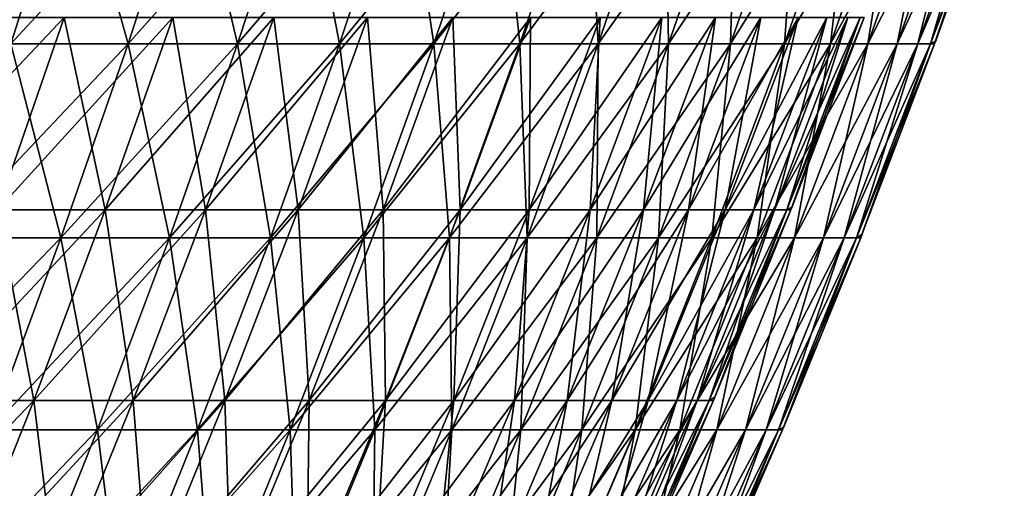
# Model space of a CAD drawing. Header units: millimetres. Extents: x -250 to 250, y -45 to 4150.
# Tile 792 of 805: x 210 to 236, y 4052 to 4064. Entities that reach past the tile are written whole.
import ezdxf

# ---------------------------------------------------------------- set-up
doc = ezdxf.new("R2010")
doc.units = ezdxf.units.MM
doc.header["$LTSCALE"] = 81.481481
for name, color, linetype in [('19', 7, 'CONTINUOUS'), ('20', 7, 'CONTINUOUS'), ('21', 7, 'CONTINUOUS'), ('22', 7, 'CONTINUOUS')]:
    doc.layers.add(name, color=color, linetype=linetype)

msp = doc.modelspace()

# ---------------------------------------------------------------- linework, layer by layer
at = {"layer": '19', "color": 7, "linetype": 'CONTINUOUS'}
for points in [[(209.959, 4063.471, -104.547), (206.64, 4063.471, -110.963), (211.619, 4068.673, -105.373), (209.959, 4063.471, -104.547)], [(211.619, 4068.673, -105.373), (206.64, 4063.471, -110.963), (208.273, 4068.673, -111.84), (211.619, 4068.673, -105.373)], [(213.079, 4063.471, -98.032), (209.959, 4063.471, -104.547), (214.763, 4068.673, -98.807), (213.079, 4063.471, -98.032)], [(214.763, 4068.673, -98.807), (209.959, 4063.471, -104.547), (211.619, 4068.673, -105.373), (214.763, 4068.673, -98.807)], [(215.997, 4063.471, -91.424), (213.079, 4063.471, -98.032), (217.704, 4068.673, -92.146), (215.997, 4063.471, -91.424)], [(217.704, 4068.673, -92.146), (213.079, 4063.471, -98.032), (214.763, 4068.673, -98.807), (217.704, 4068.673, -92.146)], [(218.71, 4063.471, -84.729), (215.997, 4063.471, -91.424), (220.438, 4068.673, -85.398), (218.71, 4063.471, -84.729)], [(220.438, 4068.673, -85.398), (215.997, 4063.471, -91.424), (217.704, 4068.673, -92.146), (220.438, 4068.673, -85.398)], [(221.215, 4063.471, -77.953), (218.71, 4063.471, -84.729), (222.964, 4068.673, -78.569), (221.215, 4063.471, -77.953)], [(222.964, 4068.673, -78.569), (218.71, 4063.471, -84.729), (220.438, 4068.673, -85.398), (222.964, 4068.673, -78.569)], [(223.511, 4063.471, -71.104), (221.215, 4063.471, -77.953), (225.278, 4068.673, -71.666), (223.511, 4063.471, -71.104)], [(225.278, 4068.673, -71.666), (221.215, 4063.471, -77.953), (222.964, 4068.673, -78.569), (225.278, 4068.673, -71.666)], [(225.594, 4063.471, -64.187), (223.511, 4063.471, -71.104), (227.378, 4068.673, -64.695), (225.594, 4063.471, -64.187)], [(227.378, 4068.673, -64.695), (223.511, 4063.471, -71.104), (225.278, 4068.673, -71.666), (227.378, 4068.673, -64.695)], [(227.464, 4063.471, -57.209), (225.594, 4063.471, -64.187), (229.262, 4068.673, -57.662), (227.464, 4063.471, -57.209)], [(229.262, 4068.673, -57.662), (225.594, 4063.471, -64.187), (227.378, 4068.673, -64.695), (229.262, 4068.673, -57.662)], [(229.118, 4063.471, -50.178), (227.464, 4063.471, -57.209), (230.929, 4068.673, -50.574), (229.118, 4063.471, -50.178)], [(230.929, 4068.673, -50.574), (227.464, 4063.471, -57.209), (229.262, 4068.673, -57.662), (230.929, 4068.673, -50.574)], [(230.554, 4063.471, -43.098), (229.118, 4063.471, -50.178), (232.377, 4068.673, -43.439), (230.554, 4063.471, -43.098)], [(232.377, 4068.673, -43.439), (229.118, 4063.471, -50.178), (230.929, 4068.673, -50.574), (232.377, 4068.673, -43.439)], [(231.772, 4063.471, -35.978), (230.554, 4063.471, -43.098), (233.604, 4068.673, -36.262), (231.772, 4063.471, -35.978)], [(233.604, 4068.673, -36.262), (230.554, 4063.471, -43.098), (232.377, 4068.673, -43.439), (233.604, 4068.673, -36.262)], [(232.77, 4063.471, -28.823), (231.772, 4063.471, -35.978), (234.61, 4068.673, -29.051), (232.77, 4063.471, -28.823)], [(234.61, 4068.673, -29.051), (231.772, 4063.471, -35.978), (233.604, 4068.673, -36.262), (234.61, 4068.673, -29.051)], [(233.548, 4063.471, -21.641), (232.77, 4063.471, -28.823), (235.394, 4068.673, -21.812), (233.548, 4063.471, -21.641)], [(235.394, 4068.673, -21.812), (232.77, 4063.471, -28.823), (234.61, 4068.673, -29.051), (235.394, 4068.673, -21.812)], [(234.103, 4063.471, -14.439), (233.548, 4063.471, -21.641), (235.954, 4068.673, -14.553), (234.103, 4063.471, -14.439)], [(235.954, 4068.673, -14.553), (233.548, 4063.471, -21.641), (235.394, 4068.673, -21.812), (235.954, 4068.673, -14.553)], [(234.437, 4063.471, -7.223), (234.103, 4063.471, -14.439), (236.29, 4068.673, -7.28), (234.437, 4063.471, -7.223)], [(236.29, 4068.673, -7.28), (234.103, 4063.471, -14.439), (235.954, 4068.673, -14.553), (236.29, 4068.673, -7.28)], [(234.577, 4063.549), (234.437, 4063.471, -7.223), (236.402, 4068.673), (234.577, 4063.549)], [(236.402, 4068.673), (234.437, 4063.471, -7.223), (236.29, 4068.673, -7.28), (236.402, 4068.673)], [(234.548, 4063.471), (234.437, 4063.471, -7.223), (234.577, 4063.549), (234.548, 4063.471)], [(211.29, 4058.312, -97.209), (208.197, 4058.312, -103.67), (213.079, 4063.471, -98.032), (211.29, 4058.312, -97.209)], [(213.079, 4063.471, -98.032), (208.197, 4058.312, -103.67), (209.959, 4063.471, -104.547), (213.079, 4063.471, -98.032)], [(214.184, 4058.312, -90.656), (211.29, 4058.312, -97.209), (215.997, 4063.471, -91.424), (214.184, 4058.312, -90.656)], [(215.997, 4063.471, -91.424), (211.29, 4058.312, -97.209), (213.079, 4063.471, -98.032), (215.997, 4063.471, -91.424)], [(216.874, 4058.312, -84.017), (214.184, 4058.312, -90.656), (218.71, 4063.471, -84.729), (216.874, 4058.312, -84.017)], [(218.71, 4063.471, -84.729), (214.184, 4058.312, -90.656), (215.997, 4063.471, -91.424), (218.71, 4063.471, -84.729)], [(219.358, 4058.312, -77.299), (216.874, 4058.312, -84.017), (221.215, 4063.471, -77.953), (219.358, 4058.312, -77.299)], [(221.215, 4063.471, -77.953), (216.874, 4058.312, -84.017), (218.71, 4063.471, -84.729), (221.215, 4063.471, -77.953)], [(221.635, 4058.312, -70.507), (219.358, 4058.312, -77.299), (223.511, 4063.471, -71.104), (221.635, 4058.312, -70.507)], [(223.511, 4063.471, -71.104), (219.358, 4058.312, -77.299), (221.215, 4063.471, -77.953), (223.511, 4063.471, -71.104)], [(223.701, 4058.312, -63.648), (221.635, 4058.312, -70.507), (225.594, 4063.471, -64.187), (223.701, 4058.312, -63.648)], [(225.594, 4063.471, -64.187), (221.635, 4058.312, -70.507), (223.511, 4063.471, -71.104), (225.594, 4063.471, -64.187)], [(225.555, 4058.312, -56.729), (223.701, 4058.312, -63.648), (227.464, 4063.471, -57.209), (225.555, 4058.312, -56.729)], [(227.464, 4063.471, -57.209), (223.701, 4058.312, -63.648), (225.594, 4063.471, -64.187), (227.464, 4063.471, -57.209)], [(227.195, 4058.312, -49.756), (225.555, 4058.312, -56.729), (229.118, 4063.471, -50.178), (227.195, 4058.312, -49.756)], [(229.118, 4063.471, -50.178), (225.555, 4058.312, -56.729), (227.464, 4063.471, -57.209), (229.118, 4063.471, -50.178)], [(228.619, 4058.312, -42.736), (227.195, 4058.312, -49.756), (230.554, 4063.471, -43.098), (228.619, 4058.312, -42.736)], [(230.554, 4063.471, -43.098), (227.195, 4058.312, -49.756), (229.118, 4063.471, -50.178), (230.554, 4063.471, -43.098)], [(229.827, 4058.312, -35.676), (228.619, 4058.312, -42.736), (231.772, 4063.471, -35.978), (229.827, 4058.312, -35.676)], [(231.772, 4063.471, -35.978), (228.619, 4058.312, -42.736), (230.554, 4063.471, -43.098), (231.772, 4063.471, -35.978)], [(230.817, 4058.312, -28.581), (229.827, 4058.312, -35.676), (232.77, 4063.471, -28.823), (230.817, 4058.312, -28.581)], [(232.77, 4063.471, -28.823), (229.827, 4058.312, -35.676), (231.772, 4063.471, -35.978), (232.77, 4063.471, -28.823)], [(231.587, 4058.312, -21.46), (230.817, 4058.312, -28.581), (233.548, 4063.471, -21.641), (231.587, 4058.312, -21.46)], [(233.548, 4063.471, -21.641), (230.817, 4058.312, -28.581), (232.77, 4063.471, -28.823), (233.548, 4063.471, -21.641)], [(232.138, 4058.312, -14.318), (231.587, 4058.312, -21.46), (234.103, 4063.471, -14.439), (232.138, 4058.312, -14.318)], [(234.103, 4063.471, -14.439), (231.587, 4058.312, -21.46), (233.548, 4063.471, -21.641), (234.103, 4063.471, -14.439)], [(232.469, 4058.312, -7.162), (232.138, 4058.312, -14.318), (234.437, 4063.471, -7.223), (232.469, 4058.312, -7.162)], [(234.437, 4063.471, -7.223), (232.138, 4058.312, -14.318), (234.103, 4063.471, -14.439), (234.437, 4063.471, -7.223)], [(232.612, 4058.394), (232.469, 4058.312, -7.162), (234.548, 4063.471), (232.612, 4058.394)], [(234.548, 4063.471), (232.469, 4058.312, -7.162), (234.437, 4063.471, -7.223), (234.548, 4063.471)], [(209.399, 4053.197, -96.339), (206.333, 4053.197, -102.742), (211.29, 4058.312, -97.209), (209.399, 4053.197, -96.339)], [(211.29, 4058.312, -97.209), (206.333, 4053.197, -102.742), (208.197, 4058.312, -103.67), (211.29, 4058.312, -97.209)], [(212.266, 4053.197, -89.845), (209.399, 4053.197, -96.339), (214.184, 4058.312, -90.656), (212.266, 4053.197, -89.845)], [(214.184, 4058.312, -90.656), (209.399, 4053.197, -96.339), (211.29, 4058.312, -97.209), (214.184, 4058.312, -90.656)], [(214.933, 4053.197, -83.265), (212.266, 4053.197, -89.845), (216.874, 4058.312, -84.017), (214.933, 4053.197, -83.265)], [(216.874, 4058.312, -84.017), (212.266, 4053.197, -89.845), (214.184, 4058.312, -90.656), (216.874, 4058.312, -84.017)], [(217.395, 4053.197, -76.607), (214.933, 4053.197, -83.265), (219.358, 4058.312, -77.299), (217.395, 4053.197, -76.607)], [(219.358, 4058.312, -77.299), (214.933, 4053.197, -83.265), (216.874, 4058.312, -84.017), (219.358, 4058.312, -77.299)], [(219.651, 4053.197, -69.876), (217.395, 4053.197, -76.607), (221.635, 4058.312, -70.507), (219.651, 4053.197, -69.876)], [(221.635, 4058.312, -70.507), (217.395, 4053.197, -76.607), (219.358, 4058.312, -77.299), (221.635, 4058.312, -70.507)], [(221.698, 4053.197, -63.079), (219.651, 4053.197, -69.876), (223.701, 4058.312, -63.648), (221.698, 4053.197, -63.079)], [(223.701, 4058.312, -63.648), (219.651, 4053.197, -69.876), (221.635, 4058.312, -70.507), (223.701, 4058.312, -63.648)], [(223.536, 4053.197, -56.221), (221.698, 4053.197, -63.079), (225.555, 4058.312, -56.729), (223.536, 4053.197, -56.221)], [(225.555, 4058.312, -56.729), (221.698, 4053.197, -63.079), (223.701, 4058.312, -63.648), (225.555, 4058.312, -56.729)], [(225.161, 4053.197, -49.311), (223.536, 4053.197, -56.221), (227.195, 4058.312, -49.756), (225.161, 4053.197, -49.311)], [(227.195, 4058.312, -49.756), (223.536, 4053.197, -56.221), (225.555, 4058.312, -56.729), (227.195, 4058.312, -49.756)], [(226.573, 4053.197, -42.354), (225.161, 4053.197, -49.311), (228.619, 4058.312, -42.736), (226.573, 4053.197, -42.354)], [(228.619, 4058.312, -42.736), (225.161, 4053.197, -49.311), (227.195, 4058.312, -49.756), (228.619, 4058.312, -42.736)], [(227.77, 4053.197, -35.356), (226.573, 4053.197, -42.354), (229.827, 4058.312, -35.676), (227.77, 4053.197, -35.356)], [(229.827, 4058.312, -35.676), (226.573, 4053.197, -42.354), (228.619, 4058.312, -42.736), (229.827, 4058.312, -35.676)], [(228.75, 4053.197, -28.325), (227.77, 4053.197, -35.356), (230.817, 4058.312, -28.581), (228.75, 4053.197, -28.325)], [(230.817, 4058.312, -28.581), (227.77, 4053.197, -35.356), (229.827, 4058.312, -35.676), (230.817, 4058.312, -28.581)], [(229.514, 4053.197, -21.268), (228.75, 4053.197, -28.325), (231.587, 4058.312, -21.46), (229.514, 4053.197, -21.268)], [(231.587, 4058.312, -21.46), (228.75, 4053.197, -28.325), (230.817, 4058.312, -28.581), (231.587, 4058.312, -21.46)], [(230.06, 4053.197, -14.19), (229.514, 4053.197, -21.268), (232.138, 4058.312, -14.318), (230.06, 4053.197, -14.19)], [(232.138, 4058.312, -14.318), (229.514, 4053.197, -21.268), (231.587, 4058.312, -21.46), (232.138, 4058.312, -14.318)], [(230.388, 4053.197, -7.098), (230.06, 4053.197, -14.19), (232.469, 4058.312, -7.162), (230.388, 4053.197, -7.098)], [(232.469, 4058.312, -7.162), (230.06, 4053.197, -14.19), (232.138, 4058.312, -14.318), (232.469, 4058.312, -7.162)], [(230.534, 4053.283), (230.388, 4053.197, -7.098), (232.58, 4058.312), (230.534, 4053.283)], [(232.58, 4058.312), (230.388, 4053.197, -7.098), (232.469, 4058.312, -7.162), (232.58, 4058.312)], [(232.58, 4058.312), (232.469, 4058.312, -7.162), (232.612, 4058.394), (232.58, 4058.312)], [(230.497, 4053.197), (230.388, 4053.197, -7.098), (230.534, 4053.283), (230.497, 4053.197)], [(210.245, 4048.129, -88.989), (207.405, 4048.129, -95.422), (212.266, 4053.197, -89.845), (210.245, 4048.129, -88.989)], [(212.266, 4053.197, -89.845), (207.405, 4048.129, -95.422), (209.399, 4053.197, -96.339), (212.266, 4053.197, -89.845)], [(212.886, 4048.129, -82.473), (210.245, 4048.129, -88.989), (214.933, 4053.197, -83.265), (212.886, 4048.129, -82.473)], [(214.933, 4053.197, -83.265), (210.245, 4048.129, -88.989), (212.266, 4053.197, -89.845), (214.933, 4053.197, -83.265)], [(215.325, 4048.129, -75.878), (212.886, 4048.129, -82.473), (217.395, 4053.197, -76.607), (215.325, 4048.129, -75.878)], [(217.395, 4053.197, -76.607), (212.886, 4048.129, -82.473), (214.933, 4053.197, -83.265), (217.395, 4053.197, -76.607)], [(217.559, 4048.129, -69.211), (215.325, 4048.129, -75.878), (219.651, 4053.197, -69.876), (217.559, 4048.129, -69.211)], [(219.651, 4053.197, -69.876), (215.325, 4048.129, -75.878), (217.395, 4053.197, -76.607), (219.651, 4053.197, -69.876)], [(219.588, 4048.129, -62.478), (217.559, 4048.129, -69.211), (221.698, 4053.197, -63.079), (219.588, 4048.129, -62.478)], [(221.698, 4053.197, -63.079), (217.559, 4048.129, -69.211), (219.651, 4053.197, -69.876), (221.698, 4053.197, -63.079)], [(221.408, 4048.129, -55.686), (219.588, 4048.129, -62.478), (223.536, 4053.197, -56.221), (221.408, 4048.129, -55.686)], [(223.536, 4053.197, -56.221), (219.588, 4048.129, -62.478), (221.698, 4053.197, -63.079), (223.536, 4053.197, -56.221)], [(223.017, 4048.129, -48.842), (221.408, 4048.129, -55.686), (225.161, 4053.197, -49.311), (223.017, 4048.129, -48.842)], [(225.161, 4053.197, -49.311), (221.408, 4048.129, -55.686), (223.536, 4053.197, -56.221), (225.161, 4053.197, -49.311)], [(224.416, 4048.129, -41.951), (223.017, 4048.129, -48.842), (226.573, 4053.197, -42.354), (224.416, 4048.129, -41.951)], [(226.573, 4053.197, -42.354), (223.017, 4048.129, -48.842), (225.161, 4053.197, -49.311), (226.573, 4053.197, -42.354)], [(225.601, 4048.129, -35.02), (224.416, 4048.129, -41.951), (227.77, 4053.197, -35.356), (225.601, 4048.129, -35.02)], [(227.77, 4053.197, -35.356), (224.416, 4048.129, -41.951), (226.573, 4053.197, -42.354), (227.77, 4053.197, -35.356)], [(226.573, 4048.129, -28.056), (225.601, 4048.129, -35.02), (228.75, 4053.197, -28.325), (226.573, 4048.129, -28.056)], [(228.75, 4053.197, -28.325), (225.601, 4048.129, -35.02), (227.77, 4053.197, -35.356), (228.75, 4053.197, -28.325)], [(227.329, 4048.129, -21.065), (226.573, 4048.129, -28.056), (229.514, 4053.197, -21.268), (227.329, 4048.129, -21.065)], [(229.514, 4053.197, -21.268), (226.573, 4048.129, -28.056), (228.75, 4053.197, -28.325), (229.514, 4053.197, -21.268)], [(227.87, 4048.129, -14.055), (227.329, 4048.129, -21.065), (230.06, 4053.197, -14.19), (227.87, 4048.129, -14.055)], [(230.06, 4053.197, -14.19), (227.329, 4048.129, -21.065), (229.514, 4053.197, -21.268), (230.06, 4053.197, -14.19)], [(228.195, 4048.129, -7.031), (227.87, 4048.129, -14.055), (230.388, 4053.197, -7.098), (228.195, 4048.129, -7.031)], [(230.388, 4053.197, -7.098), (227.87, 4048.129, -14.055), (230.06, 4053.197, -14.19), (230.388, 4053.197, -7.098)], [(228.343, 4048.219), (228.195, 4048.129, -7.031), (230.497, 4053.197), (228.343, 4048.219)], [(230.497, 4053.197), (228.195, 4048.129, -7.031), (230.388, 4053.197, -7.098), (230.497, 4053.197)]]:
    msp.add_3dface(points, dxfattribs=at)
at = {"layer": '20', "color": 7, "linetype": 'CONTINUOUS'}
for points in [[(208.273, 4068.673, 111.84), (209.959, 4063.471, 104.547), (211.619, 4068.673, 105.373), (208.273, 4068.673, 111.84)], [(209.959, 4063.471, 104.547), (213.079, 4063.471, 98.032), (211.619, 4068.673, 105.373), (209.959, 4063.471, 104.547)], [(211.619, 4068.673, 105.373), (213.079, 4063.471, 98.032), (214.763, 4068.673, 98.807), (211.619, 4068.673, 105.373)], [(213.079, 4063.471, 98.032), (215.997, 4063.471, 91.424), (214.763, 4068.673, 98.807), (213.079, 4063.471, 98.032)], [(214.763, 4068.673, 98.807), (215.997, 4063.471, 91.424), (217.704, 4068.673, 92.146), (214.763, 4068.673, 98.807)], [(215.997, 4063.471, 91.424), (218.71, 4063.471, 84.729), (217.704, 4068.673, 92.146), (215.997, 4063.471, 91.424)], [(217.704, 4068.673, 92.146), (218.71, 4063.471, 84.729), (220.438, 4068.673, 85.398), (217.704, 4068.673, 92.146)], [(218.71, 4063.471, 84.729), (221.215, 4063.471, 77.953), (220.438, 4068.673, 85.398), (218.71, 4063.471, 84.729)], [(220.438, 4068.673, 85.398), (221.215, 4063.471, 77.953), (222.964, 4068.673, 78.569), (220.438, 4068.673, 85.398)], [(221.215, 4063.471, 77.953), (223.511, 4063.471, 71.104), (222.964, 4068.673, 78.569), (221.215, 4063.471, 77.953)], [(222.964, 4068.673, 78.569), (223.511, 4063.471, 71.104), (225.278, 4068.673, 71.666), (222.964, 4068.673, 78.569)], [(223.511, 4063.471, 71.104), (225.594, 4063.471, 64.187), (225.278, 4068.673, 71.666), (223.511, 4063.471, 71.104)], [(225.278, 4068.673, 71.666), (225.594, 4063.471, 64.187), (227.378, 4068.673, 64.695), (225.278, 4068.673, 71.666)], [(225.594, 4063.471, 64.187), (227.464, 4063.471, 57.209), (227.378, 4068.673, 64.695), (225.594, 4063.471, 64.187)], [(227.378, 4068.673, 64.695), (227.464, 4063.471, 57.209), (229.262, 4068.673, 57.662), (227.378, 4068.673, 64.695)], [(227.464, 4063.471, 57.209), (229.118, 4063.471, 50.178), (229.262, 4068.673, 57.662), (227.464, 4063.471, 57.209)], [(229.118, 4063.471, 50.178), (230.554, 4063.471, 43.098), (230.929, 4068.673, 50.574), (229.118, 4063.471, 50.178)], [(229.262, 4068.673, 57.662), (229.118, 4063.471, 50.178), (230.929, 4068.673, 50.574), (229.262, 4068.673, 57.662)], [(230.554, 4063.471, 43.098), (231.772, 4063.471, 35.978), (232.377, 4068.673, 43.439), (230.554, 4063.471, 43.098)], [(230.929, 4068.673, 50.574), (230.554, 4063.471, 43.098), (232.377, 4068.673, 43.439), (230.929, 4068.673, 50.574)], [(231.772, 4063.471, 35.978), (232.77, 4063.471, 28.823), (233.604, 4068.673, 36.262), (231.772, 4063.471, 35.978)], [(232.377, 4068.673, 43.439), (231.772, 4063.471, 35.978), (233.604, 4068.673, 36.262), (232.377, 4068.673, 43.439)], [(232.77, 4063.471, 28.823), (233.548, 4063.471, 21.641), (234.61, 4068.673, 29.051), (232.77, 4063.471, 28.823)], [(233.604, 4068.673, 36.262), (232.77, 4063.471, 28.823), (234.61, 4068.673, 29.051), (233.604, 4068.673, 36.262)], [(233.548, 4063.471, 21.641), (234.103, 4063.471, 14.439), (235.394, 4068.673, 21.812), (233.548, 4063.471, 21.641)], [(234.61, 4068.673, 29.051), (233.548, 4063.471, 21.641), (235.394, 4068.673, 21.812), (234.61, 4068.673, 29.051)], [(234.103, 4063.471, 14.439), (234.437, 4063.471, 7.223), (235.954, 4068.673, 14.553), (234.103, 4063.471, 14.439)], [(235.394, 4068.673, 21.812), (234.103, 4063.471, 14.439), (235.954, 4068.673, 14.553), (235.394, 4068.673, 21.812)], [(234.437, 4063.471, 7.223), (234.548, 4063.471), (236.29, 4068.673, 7.28), (234.437, 4063.471, 7.223)], [(235.954, 4068.673, 14.553), (234.437, 4063.471, 7.223), (236.29, 4068.673, 7.28), (235.954, 4068.673, 14.553)], [(234.548, 4063.471), (234.577, 4063.549), (236.29, 4068.673, 7.28), (234.548, 4063.471)], [(234.577, 4063.549), (236.402, 4068.673), (236.29, 4068.673, 7.28), (234.577, 4063.549)], [(208.197, 4058.312, 103.67), (211.29, 4058.312, 97.209), (209.959, 4063.471, 104.547), (208.197, 4058.312, 103.67)], [(209.959, 4063.471, 104.547), (211.29, 4058.312, 97.209), (213.079, 4063.471, 98.032), (209.959, 4063.471, 104.547)], [(211.29, 4058.312, 97.209), (214.184, 4058.312, 90.656), (213.079, 4063.471, 98.032), (211.29, 4058.312, 97.209)], [(213.079, 4063.471, 98.032), (214.184, 4058.312, 90.656), (215.997, 4063.471, 91.424), (213.079, 4063.471, 98.032)], [(214.184, 4058.312, 90.656), (216.874, 4058.312, 84.017), (215.997, 4063.471, 91.424), (214.184, 4058.312, 90.656)], [(215.997, 4063.471, 91.424), (216.874, 4058.312, 84.017), (218.71, 4063.471, 84.729), (215.997, 4063.471, 91.424)], [(216.874, 4058.312, 84.017), (219.358, 4058.312, 77.299), (218.71, 4063.471, 84.729), (216.874, 4058.312, 84.017)], [(218.71, 4063.471, 84.729), (219.358, 4058.312, 77.299), (221.215, 4063.471, 77.953), (218.71, 4063.471, 84.729)], [(219.358, 4058.312, 77.299), (221.635, 4058.312, 70.507), (221.215, 4063.471, 77.953), (219.358, 4058.312, 77.299)], [(221.215, 4063.471, 77.953), (221.635, 4058.312, 70.507), (223.511, 4063.471, 71.104), (221.215, 4063.471, 77.953)], [(221.635, 4058.312, 70.507), (223.701, 4058.312, 63.648), (223.511, 4063.471, 71.104), (221.635, 4058.312, 70.507)], [(223.511, 4063.471, 71.104), (223.701, 4058.312, 63.648), (225.594, 4063.471, 64.187), (223.511, 4063.471, 71.104)], [(223.701, 4058.312, 63.648), (225.555, 4058.312, 56.729), (225.594, 4063.471, 64.187), (223.701, 4058.312, 63.648)], [(225.555, 4058.312, 56.729), (227.195, 4058.312, 49.756), (227.464, 4063.471, 57.209), (225.555, 4058.312, 56.729)], [(225.594, 4063.471, 64.187), (225.555, 4058.312, 56.729), (227.464, 4063.471, 57.209), (225.594, 4063.471, 64.187)], [(227.195, 4058.312, 49.756), (228.619, 4058.312, 42.736), (229.118, 4063.471, 50.178), (227.195, 4058.312, 49.756)], [(227.464, 4063.471, 57.209), (227.195, 4058.312, 49.756), (229.118, 4063.471, 50.178), (227.464, 4063.471, 57.209)], [(228.619, 4058.312, 42.736), (229.827, 4058.312, 35.676), (230.554, 4063.471, 43.098), (228.619, 4058.312, 42.736)], [(229.118, 4063.471, 50.178), (228.619, 4058.312, 42.736), (230.554, 4063.471, 43.098), (229.118, 4063.471, 50.178)], [(229.827, 4058.312, 35.676), (230.817, 4058.312, 28.581), (231.772, 4063.471, 35.978), (229.827, 4058.312, 35.676)], [(230.554, 4063.471, 43.098), (229.827, 4058.312, 35.676), (231.772, 4063.471, 35.978), (230.554, 4063.471, 43.098)], [(230.817, 4058.312, 28.581), (231.587, 4058.312, 21.46), (232.77, 4063.471, 28.823), (230.817, 4058.312, 28.581)], [(231.772, 4063.471, 35.978), (230.817, 4058.312, 28.581), (232.77, 4063.471, 28.823), (231.772, 4063.471, 35.978)], [(231.587, 4058.312, 21.46), (232.138, 4058.312, 14.318), (233.548, 4063.471, 21.641), (231.587, 4058.312, 21.46)], [(232.77, 4063.471, 28.823), (231.587, 4058.312, 21.46), (233.548, 4063.471, 21.641), (232.77, 4063.471, 28.823)], [(232.138, 4058.312, 14.318), (232.469, 4058.312, 7.162), (234.103, 4063.471, 14.439), (232.138, 4058.312, 14.318)], [(233.548, 4063.471, 21.641), (232.138, 4058.312, 14.318), (234.103, 4063.471, 14.439), (233.548, 4063.471, 21.641)], [(232.469, 4058.312, 7.162), (232.58, 4058.312), (234.437, 4063.471, 7.223), (232.469, 4058.312, 7.162)], [(234.103, 4063.471, 14.439), (232.469, 4058.312, 7.162), (234.437, 4063.471, 7.223), (234.103, 4063.471, 14.439)], [(232.58, 4058.312), (232.612, 4058.394), (234.437, 4063.471, 7.223), (232.58, 4058.312)], [(232.612, 4058.394), (234.548, 4063.471), (234.437, 4063.471, 7.223), (232.612, 4058.394)], [(208.197, 4058.312, 103.67), (209.399, 4053.197, 96.339), (211.29, 4058.312, 97.209), (208.197, 4058.312, 103.67)], [(209.399, 4053.197, 96.339), (212.266, 4053.197, 89.845), (211.29, 4058.312, 97.209), (209.399, 4053.197, 96.339)], [(211.29, 4058.312, 97.209), (212.266, 4053.197, 89.845), (214.184, 4058.312, 90.656), (211.29, 4058.312, 97.209)], [(212.266, 4053.197, 89.845), (214.933, 4053.197, 83.265), (214.184, 4058.312, 90.656), (212.266, 4053.197, 89.845)], [(214.184, 4058.312, 90.656), (214.933, 4053.197, 83.265), (216.874, 4058.312, 84.017), (214.184, 4058.312, 90.656)], [(214.933, 4053.197, 83.265), (217.395, 4053.197, 76.607), (216.874, 4058.312, 84.017), (214.933, 4053.197, 83.265)], [(216.874, 4058.312, 84.017), (217.395, 4053.197, 76.607), (219.358, 4058.312, 77.299), (216.874, 4058.312, 84.017)], [(217.395, 4053.197, 76.607), (219.651, 4053.197, 69.876), (219.358, 4058.312, 77.299), (217.395, 4053.197, 76.607)], [(219.358, 4058.312, 77.299), (219.651, 4053.197, 69.876), (221.635, 4058.312, 70.507), (219.358, 4058.312, 77.299)], [(219.651, 4053.197, 69.876), (221.698, 4053.197, 63.079), (221.635, 4058.312, 70.507), (219.651, 4053.197, 69.876)], [(221.635, 4058.312, 70.507), (221.698, 4053.197, 63.079), (223.701, 4058.312, 63.648), (221.635, 4058.312, 70.507)], [(221.698, 4053.197, 63.079), (223.536, 4053.197, 56.221), (223.701, 4058.312, 63.648), (221.698, 4053.197, 63.079)], [(223.536, 4053.197, 56.221), (225.161, 4053.197, 49.311), (225.555, 4058.312, 56.729), (223.536, 4053.197, 56.221)], [(223.701, 4058.312, 63.648), (223.536, 4053.197, 56.221), (225.555, 4058.312, 56.729), (223.701, 4058.312, 63.648)], [(225.161, 4053.197, 49.311), (226.573, 4053.197, 42.354), (227.195, 4058.312, 49.756), (225.161, 4053.197, 49.311)], [(225.555, 4058.312, 56.729), (225.161, 4053.197, 49.311), (227.195, 4058.312, 49.756), (225.555, 4058.312, 56.729)], [(226.573, 4053.197, 42.354), (227.77, 4053.197, 35.356), (228.619, 4058.312, 42.736), (226.573, 4053.197, 42.354)], [(227.195, 4058.312, 49.756), (226.573, 4053.197, 42.354), (228.619, 4058.312, 42.736), (227.195, 4058.312, 49.756)], [(227.77, 4053.197, 35.356), (228.75, 4053.197, 28.325), (229.827, 4058.312, 35.676), (227.77, 4053.197, 35.356)], [(228.619, 4058.312, 42.736), (227.77, 4053.197, 35.356), (229.827, 4058.312, 35.676), (228.619, 4058.312, 42.736)], [(228.75, 4053.197, 28.325), (229.514, 4053.197, 21.268), (230.817, 4058.312, 28.581), (228.75, 4053.197, 28.325)], [(229.827, 4058.312, 35.676), (228.75, 4053.197, 28.325), (230.817, 4058.312, 28.581), (229.827, 4058.312, 35.676)], [(229.514, 4053.197, 21.268), (230.06, 4053.197, 14.19), (231.587, 4058.312, 21.46), (229.514, 4053.197, 21.268)], [(230.817, 4058.312, 28.581), (229.514, 4053.197, 21.268), (231.587, 4058.312, 21.46), (230.817, 4058.312, 28.581)], [(230.06, 4053.197, 14.19), (230.388, 4053.197, 7.098), (232.138, 4058.312, 14.318), (230.06, 4053.197, 14.19)], [(231.587, 4058.312, 21.46), (230.06, 4053.197, 14.19), (232.138, 4058.312, 14.318), (231.587, 4058.312, 21.46)], [(230.388, 4053.197, 7.098), (230.497, 4053.197), (232.469, 4058.312, 7.162), (230.388, 4053.197, 7.098)], [(232.138, 4058.312, 14.318), (230.388, 4053.197, 7.098), (232.469, 4058.312, 7.162), (232.138, 4058.312, 14.318)], [(230.497, 4053.197), (230.534, 4053.283), (232.469, 4058.312, 7.162), (230.497, 4053.197)], [(230.534, 4053.283), (232.58, 4058.312), (232.469, 4058.312, 7.162), (230.534, 4053.283)], [(207.405, 4048.129, 95.422), (210.245, 4048.129, 88.989), (209.399, 4053.197, 96.339), (207.405, 4048.129, 95.422)], [(209.399, 4053.197, 96.339), (210.245, 4048.129, 88.989), (212.266, 4053.197, 89.845), (209.399, 4053.197, 96.339)], [(210.245, 4048.129, 88.989), (212.886, 4048.129, 82.473), (212.266, 4053.197, 89.845), (210.245, 4048.129, 88.989)], [(212.266, 4053.197, 89.845), (212.886, 4048.129, 82.473), (214.933, 4053.197, 83.265), (212.266, 4053.197, 89.845)], [(212.886, 4048.129, 82.473), (215.325, 4048.129, 75.878), (214.933, 4053.197, 83.265), (212.886, 4048.129, 82.473)], [(214.933, 4053.197, 83.265), (215.325, 4048.129, 75.878), (217.395, 4053.197, 76.607), (214.933, 4053.197, 83.265)], [(215.325, 4048.129, 75.878), (217.559, 4048.129, 69.211), (217.395, 4053.197, 76.607), (215.325, 4048.129, 75.878)], [(217.395, 4053.197, 76.607), (217.559, 4048.129, 69.211), (219.651, 4053.197, 69.876), (217.395, 4053.197, 76.607)], [(217.559, 4048.129, 69.211), (219.588, 4048.129, 62.478), (219.651, 4053.197, 69.876), (217.559, 4048.129, 69.211)], [(219.588, 4048.129, 62.478), (221.408, 4048.129, 55.686), (221.698, 4053.197, 63.079), (219.588, 4048.129, 62.478)], [(219.651, 4053.197, 69.876), (219.588, 4048.129, 62.478), (221.698, 4053.197, 63.079), (219.651, 4053.197, 69.876)], [(221.408, 4048.129, 55.686), (223.017, 4048.129, 48.842), (223.536, 4053.197, 56.221), (221.408, 4048.129, 55.686)], [(221.698, 4053.197, 63.079), (221.408, 4048.129, 55.686), (223.536, 4053.197, 56.221), (221.698, 4053.197, 63.079)], [(223.017, 4048.129, 48.842), (224.416, 4048.129, 41.951), (225.161, 4053.197, 49.311), (223.017, 4048.129, 48.842)], [(223.536, 4053.197, 56.221), (223.017, 4048.129, 48.842), (225.161, 4053.197, 49.311), (223.536, 4053.197, 56.221)], [(224.416, 4048.129, 41.951), (225.601, 4048.129, 35.02), (226.573, 4053.197, 42.354), (224.416, 4048.129, 41.951)], [(225.161, 4053.197, 49.311), (224.416, 4048.129, 41.951), (226.573, 4053.197, 42.354), (225.161, 4053.197, 49.311)], [(225.601, 4048.129, 35.02), (226.573, 4048.129, 28.056), (227.77, 4053.197, 35.356), (225.601, 4048.129, 35.02)], [(226.573, 4053.197, 42.354), (225.601, 4048.129, 35.02), (227.77, 4053.197, 35.356), (226.573, 4053.197, 42.354)], [(226.573, 4048.129, 28.056), (227.329, 4048.129, 21.065), (228.75, 4053.197, 28.325), (226.573, 4048.129, 28.056)], [(227.77, 4053.197, 35.356), (226.573, 4048.129, 28.056), (228.75, 4053.197, 28.325), (227.77, 4053.197, 35.356)], [(227.329, 4048.129, 21.065), (227.87, 4048.129, 14.055), (229.514, 4053.197, 21.268), (227.329, 4048.129, 21.065)], [(228.75, 4053.197, 28.325), (227.329, 4048.129, 21.065), (229.514, 4053.197, 21.268), (228.75, 4053.197, 28.325)], [(227.87, 4048.129, 14.055), (228.195, 4048.129, 7.031), (230.06, 4053.197, 14.19), (227.87, 4048.129, 14.055)], [(229.514, 4053.197, 21.268), (227.87, 4048.129, 14.055), (230.06, 4053.197, 14.19), (229.514, 4053.197, 21.268)], [(228.195, 4048.129, 7.031), (228.303, 4048.129), (230.388, 4053.197, 7.098), (228.195, 4048.129, 7.031)], [(230.06, 4053.197, 14.19), (228.195, 4048.129, 7.031), (230.388, 4053.197, 7.098), (230.06, 4053.197, 14.19)], [(228.303, 4048.129), (228.343, 4048.219), (230.388, 4053.197, 7.098), (228.303, 4048.129)], [(228.343, 4048.219), (230.497, 4053.197), (230.388, 4053.197, 7.098), (228.343, 4048.219)]]:
    msp.add_3dface(points, dxfattribs=at)
at = {"layer": '21', "color": 7, "linetype": 'CONTINUOUS'}
for points in [[(209.604, 4059.057, 96.433), (206.535, 4059.057, 102.842), (211.378, 4064.175, 97.249), (209.604, 4059.057, 96.433)], [(211.378, 4064.175, 97.249), (206.535, 4059.057, 102.842), (208.283, 4064.175, 103.713), (211.378, 4064.175, 97.249)], [(212.475, 4059.057, 89.933), (209.604, 4059.057, 96.433), (214.272, 4064.175, 90.694), (212.475, 4059.057, 89.933)], [(214.272, 4064.175, 90.694), (209.604, 4059.057, 96.433), (211.378, 4064.175, 97.249), (214.272, 4064.175, 90.694)], [(215.143, 4059.057, 83.347), (212.475, 4059.057, 89.933), (216.964, 4064.175, 84.052), (215.143, 4059.057, 83.347)], [(216.964, 4064.175, 84.052), (212.475, 4059.057, 89.933), (214.272, 4064.175, 90.694), (216.964, 4064.175, 84.052)], [(217.608, 4059.057, 76.682), (215.143, 4059.057, 83.347), (219.449, 4064.175, 77.331), (217.608, 4059.057, 76.682)], [(219.449, 4064.175, 77.331), (215.143, 4059.057, 83.347), (216.964, 4064.175, 84.052), (219.449, 4064.175, 77.331)], [(219.866, 4059.057, 69.944), (217.608, 4059.057, 76.682), (221.727, 4064.175, 70.536), (219.866, 4059.057, 69.944)], [(221.727, 4064.175, 70.536), (217.608, 4059.057, 76.682), (219.449, 4064.175, 77.331), (221.727, 4064.175, 70.536)], [(221.916, 4059.057, 63.14), (219.866, 4059.057, 69.944), (223.794, 4064.175, 63.675), (221.916, 4059.057, 63.14)], [(223.794, 4064.175, 63.675), (219.866, 4059.057, 69.944), (221.727, 4064.175, 70.536), (223.794, 4064.175, 63.675)], [(223.755, 4059.057, 56.277), (221.916, 4059.057, 63.14), (225.648, 4064.175, 56.753), (223.755, 4059.057, 56.277)], [(225.648, 4064.175, 56.753), (221.916, 4059.057, 63.14), (223.794, 4064.175, 63.675), (225.648, 4064.175, 56.753)], [(225.382, 4059.057, 49.359), (223.755, 4059.057, 56.277), (227.289, 4064.175, 49.777), (225.382, 4059.057, 49.359)], [(227.289, 4064.175, 49.777), (223.755, 4059.057, 56.277), (225.648, 4064.175, 56.753), (227.289, 4064.175, 49.777)], [(226.795, 4059.057, 42.395), (225.382, 4059.057, 49.359), (228.714, 4064.175, 42.754), (226.795, 4059.057, 42.395)], [(228.714, 4064.175, 42.754), (225.382, 4059.057, 49.359), (227.289, 4064.175, 49.777), (228.714, 4064.175, 42.754)], [(227.993, 4059.057, 35.391), (226.795, 4059.057, 42.395), (229.922, 4064.175, 35.691), (227.993, 4059.057, 35.391)], [(229.922, 4064.175, 35.691), (226.795, 4059.057, 42.395), (228.714, 4064.175, 42.754), (229.922, 4064.175, 35.691)], [(228.975, 4059.057, 28.353), (227.993, 4059.057, 35.391), (230.912, 4064.175, 28.593), (228.975, 4059.057, 28.353)], [(230.912, 4064.175, 28.593), (227.993, 4059.057, 35.391), (229.922, 4064.175, 35.691), (230.912, 4064.175, 28.593)], [(229.739, 4059.057, 21.288), (228.975, 4059.057, 28.353), (231.683, 4064.175, 21.469), (229.739, 4059.057, 21.288)], [(231.683, 4064.175, 21.469), (228.975, 4059.057, 28.353), (230.912, 4064.175, 28.593), (231.683, 4064.175, 21.469)], [(230.286, 4059.057, 14.204), (229.739, 4059.057, 21.288), (232.234, 4064.175, 14.324), (230.286, 4059.057, 14.204)], [(232.234, 4064.175, 14.324), (229.739, 4059.057, 21.288), (231.683, 4064.175, 21.469), (232.234, 4064.175, 14.324)], [(230.614, 4059.057, 7.105), (230.286, 4059.057, 14.204), (232.565, 4064.175, 7.165), (230.614, 4059.057, 7.105)], [(232.565, 4064.175, 7.165), (230.286, 4059.057, 14.204), (232.234, 4064.175, 14.324), (232.565, 4064.175, 7.165)], [(230.756, 4059.138), (230.614, 4059.057, 7.105), (232.676, 4064.175), (230.756, 4059.138)], [(232.676, 4064.175), (230.614, 4059.057, 7.105), (232.565, 4064.175, 7.165), (232.676, 4064.175)], [(210.573, 4053.983, 89.128), (207.728, 4053.983, 95.57), (212.475, 4059.057, 89.933), (210.573, 4053.983, 89.128)], [(212.475, 4059.057, 89.933), (207.728, 4053.983, 95.57), (209.604, 4059.057, 96.433), (212.475, 4059.057, 89.933)], [(213.218, 4053.983, 82.601), (210.573, 4053.983, 89.128), (215.143, 4059.057, 83.347), (213.218, 4053.983, 82.601)], [(215.143, 4059.057, 83.347), (210.573, 4053.983, 89.128), (212.475, 4059.057, 89.933), (215.143, 4059.057, 83.347)], [(215.66, 4053.983, 75.996), (213.218, 4053.983, 82.601), (217.608, 4059.057, 76.682), (215.66, 4053.983, 75.996)], [(217.608, 4059.057, 76.682), (213.218, 4053.983, 82.601), (215.143, 4059.057, 83.347), (217.608, 4059.057, 76.682)], [(217.898, 4053.983, 69.318), (215.66, 4053.983, 75.996), (219.866, 4059.057, 69.944), (217.898, 4053.983, 69.318)], [(219.866, 4059.057, 69.944), (215.66, 4053.983, 75.996), (217.608, 4059.057, 76.682), (219.866, 4059.057, 69.944)], [(219.93, 4053.983, 62.575), (217.898, 4053.983, 69.318), (221.916, 4059.057, 63.14), (219.93, 4053.983, 62.575)], [(221.916, 4059.057, 63.14), (217.898, 4053.983, 69.318), (219.866, 4059.057, 69.944), (221.916, 4059.057, 63.14)], [(221.752, 4053.983, 55.773), (219.93, 4053.983, 62.575), (223.755, 4059.057, 56.277), (221.752, 4053.983, 55.773)], [(223.755, 4059.057, 56.277), (219.93, 4053.983, 62.575), (221.916, 4059.057, 63.14), (223.755, 4059.057, 56.277)], [(223.365, 4053.983, 48.918), (221.752, 4053.983, 55.773), (225.382, 4059.057, 49.359), (223.365, 4053.983, 48.918)], [(225.382, 4059.057, 49.359), (221.752, 4053.983, 55.773), (223.755, 4059.057, 56.277), (225.382, 4059.057, 49.359)], [(224.765, 4053.983, 42.016), (223.365, 4053.983, 48.918), (226.795, 4059.057, 42.395), (224.765, 4053.983, 42.016)], [(226.795, 4059.057, 42.395), (223.365, 4053.983, 48.918), (225.382, 4059.057, 49.359), (226.795, 4059.057, 42.395)], [(225.953, 4053.983, 35.074), (224.765, 4053.983, 42.016), (227.993, 4059.057, 35.391), (225.953, 4053.983, 35.074)], [(227.993, 4059.057, 35.391), (224.765, 4053.983, 42.016), (226.795, 4059.057, 42.395), (227.993, 4059.057, 35.391)], [(226.926, 4053.983, 28.099), (225.953, 4053.983, 35.074), (228.975, 4059.057, 28.353), (226.926, 4053.983, 28.099)], [(228.975, 4059.057, 28.353), (225.953, 4053.983, 35.074), (227.993, 4059.057, 35.391), (228.975, 4059.057, 28.353)], [(227.683, 4053.983, 21.098), (226.926, 4053.983, 28.099), (229.739, 4059.057, 21.288), (227.683, 4053.983, 21.098)], [(229.739, 4059.057, 21.288), (226.926, 4053.983, 28.099), (228.975, 4059.057, 28.353), (229.739, 4059.057, 21.288)], [(228.225, 4053.983, 14.076), (227.683, 4053.983, 21.098), (230.286, 4059.057, 14.204), (228.225, 4053.983, 14.076)], [(230.286, 4059.057, 14.204), (227.683, 4053.983, 21.098), (229.739, 4059.057, 21.288), (230.286, 4059.057, 14.204)], [(228.55, 4053.983, 7.042), (228.225, 4053.983, 14.076), (230.614, 4059.057, 7.105), (228.55, 4053.983, 7.042)], [(230.614, 4059.057, 7.105), (228.225, 4053.983, 14.076), (230.286, 4059.057, 14.204), (230.614, 4059.057, 7.105)], [(228.695, 4054.069), (228.55, 4053.983, 7.042), (230.724, 4059.057), (228.695, 4054.069)], [(230.724, 4059.057), (228.55, 4053.983, 7.042), (230.614, 4059.057, 7.105), (230.724, 4059.057)], [(230.724, 4059.057), (230.614, 4059.057, 7.105), (230.756, 4059.138), (230.724, 4059.057)], [(228.659, 4053.983), (228.55, 4053.983, 7.042), (228.695, 4054.069), (228.659, 4053.983)], [(208.569, 4048.957, 88.28), (205.751, 4048.957, 94.661), (210.573, 4053.983, 89.128), (208.569, 4048.957, 88.28)], [(210.573, 4053.983, 89.128), (205.751, 4048.957, 94.661), (207.728, 4053.983, 95.57), (210.573, 4053.983, 89.128)], [(211.188, 4048.957, 81.815), (208.569, 4048.957, 88.28), (213.218, 4053.983, 82.601), (211.188, 4048.957, 81.815)], [(213.218, 4053.983, 82.601), (208.569, 4048.957, 88.28), (210.573, 4053.983, 89.128), (213.218, 4053.983, 82.601)], [(213.608, 4048.957, 75.272), (211.188, 4048.957, 81.815), (215.66, 4053.983, 75.996), (213.608, 4048.957, 75.272)], [(215.66, 4053.983, 75.996), (211.188, 4048.957, 81.815), (213.218, 4053.983, 82.601), (215.66, 4053.983, 75.996)], [(215.825, 4048.957, 68.659), (213.608, 4048.957, 75.272), (217.898, 4053.983, 69.318), (215.825, 4048.957, 68.659)], [(217.898, 4053.983, 69.318), (213.608, 4048.957, 75.272), (215.66, 4053.983, 75.996), (217.898, 4053.983, 69.318)], [(217.836, 4048.957, 61.98), (215.825, 4048.957, 68.659), (219.93, 4053.983, 62.575), (217.836, 4048.957, 61.98)], [(219.93, 4053.983, 62.575), (215.825, 4048.957, 68.659), (217.898, 4053.983, 69.318), (219.93, 4053.983, 62.575)], [(219.642, 4048.957, 55.242), (217.836, 4048.957, 61.98), (221.752, 4053.983, 55.773), (219.642, 4048.957, 55.242)], [(221.752, 4053.983, 55.773), (217.836, 4048.957, 61.98), (219.93, 4053.983, 62.575), (221.752, 4053.983, 55.773)], [(221.239, 4048.957, 48.452), (219.642, 4048.957, 55.242), (223.365, 4053.983, 48.918), (221.239, 4048.957, 48.452)], [(223.365, 4053.983, 48.918), (219.642, 4048.957, 55.242), (221.752, 4053.983, 55.773), (223.365, 4053.983, 48.918)], [(222.626, 4048.957, 41.616), (221.239, 4048.957, 48.452), (224.765, 4053.983, 42.016), (222.626, 4048.957, 41.616)], [(224.765, 4053.983, 42.016), (221.239, 4048.957, 48.452), (223.365, 4053.983, 48.918), (224.765, 4053.983, 42.016)], [(223.802, 4048.957, 34.74), (222.626, 4048.957, 41.616), (225.953, 4053.983, 35.074), (223.802, 4048.957, 34.74)], [(225.953, 4053.983, 35.074), (222.626, 4048.957, 41.616), (224.765, 4053.983, 42.016), (225.953, 4053.983, 35.074)], [(224.766, 4048.957, 27.832), (223.802, 4048.957, 34.74), (226.926, 4053.983, 28.099), (224.766, 4048.957, 27.832)], [(226.926, 4053.983, 28.099), (223.802, 4048.957, 34.74), (225.953, 4053.983, 35.074), (226.926, 4053.983, 28.099)], [(225.516, 4048.957, 20.897), (224.766, 4048.957, 27.832), (227.683, 4053.983, 21.098), (225.516, 4048.957, 20.897)], [(227.683, 4053.983, 21.098), (224.766, 4048.957, 27.832), (226.926, 4053.983, 28.099), (227.683, 4053.983, 21.098)], [(226.053, 4048.957, 13.942), (225.516, 4048.957, 20.897), (228.225, 4053.983, 14.076), (226.053, 4048.957, 13.942)], [(228.225, 4053.983, 14.076), (225.516, 4048.957, 20.897), (227.683, 4053.983, 21.098), (228.225, 4053.983, 14.076)], [(226.375, 4048.957, 6.975), (226.053, 4048.957, 13.942), (228.55, 4053.983, 7.042), (226.375, 4048.957, 6.975)], [(228.55, 4053.983, 7.042), (226.053, 4048.957, 13.942), (228.225, 4053.983, 14.076), (228.55, 4053.983, 7.042)], [(226.522, 4049.047), (226.375, 4048.957, 6.975), (228.659, 4053.983), (226.522, 4049.047)], [(228.659, 4053.983), (226.375, 4048.957, 6.975), (228.55, 4053.983, 7.042), (228.659, 4053.983)]]:
    msp.add_3dface(points, dxfattribs=at)
at = {"layer": '22', "color": 7, "linetype": 'CONTINUOUS'}
for points in [[(208.283, 4064.175, -103.713), (209.604, 4059.057, -96.433), (211.378, 4064.175, -97.249), (208.283, 4064.175, -103.713)], [(209.604, 4059.057, -96.433), (212.475, 4059.057, -89.933), (211.378, 4064.175, -97.249), (209.604, 4059.057, -96.433)], [(211.378, 4064.175, -97.249), (212.475, 4059.057, -89.933), (214.272, 4064.175, -90.694), (211.378, 4064.175, -97.249)], [(212.475, 4059.057, -89.933), (215.143, 4059.057, -83.347), (214.272, 4064.175, -90.694), (212.475, 4059.057, -89.933)], [(214.272, 4064.175, -90.694), (215.143, 4059.057, -83.347), (216.964, 4064.175, -84.052), (214.272, 4064.175, -90.694)], [(215.143, 4059.057, -83.347), (217.608, 4059.057, -76.682), (216.964, 4064.175, -84.052), (215.143, 4059.057, -83.347)], [(216.964, 4064.175, -84.052), (217.608, 4059.057, -76.682), (219.449, 4064.175, -77.331), (216.964, 4064.175, -84.052)], [(217.608, 4059.057, -76.682), (219.866, 4059.057, -69.944), (219.449, 4064.175, -77.331), (217.608, 4059.057, -76.682)], [(219.449, 4064.175, -77.331), (219.866, 4059.057, -69.944), (221.727, 4064.175, -70.536), (219.449, 4064.175, -77.331)], [(219.866, 4059.057, -69.944), (221.916, 4059.057, -63.14), (221.727, 4064.175, -70.536), (219.866, 4059.057, -69.944)], [(221.727, 4064.175, -70.536), (221.916, 4059.057, -63.14), (223.794, 4064.175, -63.675), (221.727, 4064.175, -70.536)], [(221.916, 4059.057, -63.14), (223.755, 4059.057, -56.277), (223.794, 4064.175, -63.675), (221.916, 4059.057, -63.14)], [(223.755, 4059.057, -56.277), (225.382, 4059.057, -49.359), (225.648, 4064.175, -56.753), (223.755, 4059.057, -56.277)], [(223.794, 4064.175, -63.675), (223.755, 4059.057, -56.277), (225.648, 4064.175, -56.753), (223.794, 4064.175, -63.675)], [(225.382, 4059.057, -49.359), (226.795, 4059.057, -42.395), (227.289, 4064.175, -49.777), (225.382, 4059.057, -49.359)], [(225.648, 4064.175, -56.753), (225.382, 4059.057, -49.359), (227.289, 4064.175, -49.777), (225.648, 4064.175, -56.753)], [(226.795, 4059.057, -42.395), (227.993, 4059.057, -35.391), (228.714, 4064.175, -42.754), (226.795, 4059.057, -42.395)], [(227.289, 4064.175, -49.777), (226.795, 4059.057, -42.395), (228.714, 4064.175, -42.754), (227.289, 4064.175, -49.777)], [(227.993, 4059.057, -35.391), (228.975, 4059.057, -28.353), (229.922, 4064.175, -35.691), (227.993, 4059.057, -35.391)], [(228.714, 4064.175, -42.754), (227.993, 4059.057, -35.391), (229.922, 4064.175, -35.691), (228.714, 4064.175, -42.754)], [(228.975, 4059.057, -28.353), (229.739, 4059.057, -21.288), (230.912, 4064.175, -28.593), (228.975, 4059.057, -28.353)], [(229.922, 4064.175, -35.691), (228.975, 4059.057, -28.353), (230.912, 4064.175, -28.593), (229.922, 4064.175, -35.691)], [(229.739, 4059.057, -21.288), (230.286, 4059.057, -14.204), (231.683, 4064.175, -21.469), (229.739, 4059.057, -21.288)], [(230.912, 4064.175, -28.593), (229.739, 4059.057, -21.288), (231.683, 4064.175, -21.469), (230.912, 4064.175, -28.593)], [(230.286, 4059.057, -14.204), (230.614, 4059.057, -7.105), (232.234, 4064.175, -14.324), (230.286, 4059.057, -14.204)], [(231.683, 4064.175, -21.469), (230.286, 4059.057, -14.204), (232.234, 4064.175, -14.324), (231.683, 4064.175, -21.469)], [(230.614, 4059.057, -7.105), (230.724, 4059.057), (232.565, 4064.175, -7.165), (230.614, 4059.057, -7.105)], [(232.234, 4064.175, -14.324), (230.614, 4059.057, -7.105), (232.565, 4064.175, -7.165), (232.234, 4064.175, -14.324)], [(230.724, 4059.057), (230.756, 4059.138), (232.565, 4064.175, -7.165), (230.724, 4059.057)], [(230.756, 4059.138), (232.676, 4064.175), (232.565, 4064.175, -7.165), (230.756, 4059.138)], [(207.728, 4053.983, -95.57), (210.573, 4053.983, -89.128), (209.604, 4059.057, -96.433), (207.728, 4053.983, -95.57)], [(209.604, 4059.057, -96.433), (210.573, 4053.983, -89.128), (212.475, 4059.057, -89.933), (209.604, 4059.057, -96.433)], [(210.573, 4053.983, -89.128), (213.218, 4053.983, -82.601), (212.475, 4059.057, -89.933), (210.573, 4053.983, -89.128)], [(212.475, 4059.057, -89.933), (213.218, 4053.983, -82.601), (215.143, 4059.057, -83.347), (212.475, 4059.057, -89.933)], [(213.218, 4053.983, -82.601), (215.66, 4053.983, -75.996), (215.143, 4059.057, -83.347), (213.218, 4053.983, -82.601)], [(215.143, 4059.057, -83.347), (215.66, 4053.983, -75.996), (217.608, 4059.057, -76.682), (215.143, 4059.057, -83.347)], [(215.66, 4053.983, -75.996), (217.898, 4053.983, -69.318), (217.608, 4059.057, -76.682), (215.66, 4053.983, -75.996)], [(217.608, 4059.057, -76.682), (217.898, 4053.983, -69.318), (219.866, 4059.057, -69.944), (217.608, 4059.057, -76.682)], [(217.898, 4053.983, -69.318), (219.93, 4053.983, -62.575), (219.866, 4059.057, -69.944), (217.898, 4053.983, -69.318)], [(219.866, 4059.057, -69.944), (219.93, 4053.983, -62.575), (221.916, 4059.057, -63.14), (219.866, 4059.057, -69.944)], [(219.93, 4053.983, -62.575), (221.752, 4053.983, -55.773), (221.916, 4059.057, -63.14), (219.93, 4053.983, -62.575)], [(221.752, 4053.983, -55.773), (223.365, 4053.983, -48.918), (223.755, 4059.057, -56.277), (221.752, 4053.983, -55.773)], [(221.916, 4059.057, -63.14), (221.752, 4053.983, -55.773), (223.755, 4059.057, -56.277), (221.916, 4059.057, -63.14)], [(223.365, 4053.983, -48.918), (224.765, 4053.983, -42.016), (225.382, 4059.057, -49.359), (223.365, 4053.983, -48.918)], [(223.755, 4059.057, -56.277), (223.365, 4053.983, -48.918), (225.382, 4059.057, -49.359), (223.755, 4059.057, -56.277)], [(224.765, 4053.983, -42.016), (225.953, 4053.983, -35.074), (226.795, 4059.057, -42.395), (224.765, 4053.983, -42.016)], [(225.382, 4059.057, -49.359), (224.765, 4053.983, -42.016), (226.795, 4059.057, -42.395), (225.382, 4059.057, -49.359)], [(225.953, 4053.983, -35.074), (226.926, 4053.983, -28.099), (227.993, 4059.057, -35.391), (225.953, 4053.983, -35.074)], [(226.795, 4059.057, -42.395), (225.953, 4053.983, -35.074), (227.993, 4059.057, -35.391), (226.795, 4059.057, -42.395)], [(226.926, 4053.983, -28.099), (227.683, 4053.983, -21.098), (228.975, 4059.057, -28.353), (226.926, 4053.983, -28.099)], [(227.993, 4059.057, -35.391), (226.926, 4053.983, -28.099), (228.975, 4059.057, -28.353), (227.993, 4059.057, -35.391)], [(227.683, 4053.983, -21.098), (228.225, 4053.983, -14.076), (229.739, 4059.057, -21.288), (227.683, 4053.983, -21.098)], [(228.975, 4059.057, -28.353), (227.683, 4053.983, -21.098), (229.739, 4059.057, -21.288), (228.975, 4059.057, -28.353)], [(228.225, 4053.983, -14.076), (228.55, 4053.983, -7.042), (230.286, 4059.057, -14.204), (228.225, 4053.983, -14.076)], [(229.739, 4059.057, -21.288), (228.225, 4053.983, -14.076), (230.286, 4059.057, -14.204), (229.739, 4059.057, -21.288)], [(228.55, 4053.983, -7.042), (228.659, 4053.983), (230.614, 4059.057, -7.105), (228.55, 4053.983, -7.042)], [(230.286, 4059.057, -14.204), (228.55, 4053.983, -7.042), (230.614, 4059.057, -7.105), (230.286, 4059.057, -14.204)], [(228.659, 4053.983), (228.695, 4054.069), (230.614, 4059.057, -7.105), (228.659, 4053.983)], [(228.695, 4054.069), (230.724, 4059.057), (230.614, 4059.057, -7.105), (228.695, 4054.069)], [(207.728, 4053.983, -95.57), (208.569, 4048.957, -88.28), (210.573, 4053.983, -89.128), (207.728, 4053.983, -95.57)], [(208.569, 4048.957, -88.28), (211.188, 4048.957, -81.815), (210.573, 4053.983, -89.128), (208.569, 4048.957, -88.28)], [(210.573, 4053.983, -89.128), (211.188, 4048.957, -81.815), (213.218, 4053.983, -82.601), (210.573, 4053.983, -89.128)], [(211.188, 4048.957, -81.815), (213.608, 4048.957, -75.272), (213.218, 4053.983, -82.601), (211.188, 4048.957, -81.815)], [(213.218, 4053.983, -82.601), (213.608, 4048.957, -75.272), (215.66, 4053.983, -75.996), (213.218, 4053.983, -82.601)], [(213.608, 4048.957, -75.272), (215.825, 4048.957, -68.659), (215.66, 4053.983, -75.996), (213.608, 4048.957, -75.272)], [(215.66, 4053.983, -75.996), (215.825, 4048.957, -68.659), (217.898, 4053.983, -69.318), (215.66, 4053.983, -75.996)], [(215.825, 4048.957, -68.659), (217.836, 4048.957, -61.98), (217.898, 4053.983, -69.318), (215.825, 4048.957, -68.659)], [(217.836, 4048.957, -61.98), (219.642, 4048.957, -55.242), (219.93, 4053.983, -62.575), (217.836, 4048.957, -61.98)], [(217.898, 4053.983, -69.318), (217.836, 4048.957, -61.98), (219.93, 4053.983, -62.575), (217.898, 4053.983, -69.318)], [(219.642, 4048.957, -55.242), (221.239, 4048.957, -48.452), (221.752, 4053.983, -55.773), (219.642, 4048.957, -55.242)], [(219.93, 4053.983, -62.575), (219.642, 4048.957, -55.242), (221.752, 4053.983, -55.773), (219.93, 4053.983, -62.575)], [(221.239, 4048.957, -48.452), (222.626, 4048.957, -41.616), (223.365, 4053.983, -48.918), (221.239, 4048.957, -48.452)], [(221.752, 4053.983, -55.773), (221.239, 4048.957, -48.452), (223.365, 4053.983, -48.918), (221.752, 4053.983, -55.773)], [(222.626, 4048.957, -41.616), (223.802, 4048.957, -34.74), (224.765, 4053.983, -42.016), (222.626, 4048.957, -41.616)], [(223.365, 4053.983, -48.918), (222.626, 4048.957, -41.616), (224.765, 4053.983, -42.016), (223.365, 4053.983, -48.918)], [(223.802, 4048.957, -34.74), (224.766, 4048.957, -27.832), (225.953, 4053.983, -35.074), (223.802, 4048.957, -34.74)], [(224.765, 4053.983, -42.016), (223.802, 4048.957, -34.74), (225.953, 4053.983, -35.074), (224.765, 4053.983, -42.016)], [(224.766, 4048.957, -27.832), (225.516, 4048.957, -20.897), (226.926, 4053.983, -28.099), (224.766, 4048.957, -27.832)], [(225.953, 4053.983, -35.074), (224.766, 4048.957, -27.832), (226.926, 4053.983, -28.099), (225.953, 4053.983, -35.074)], [(225.516, 4048.957, -20.897), (226.053, 4048.957, -13.942), (227.683, 4053.983, -21.098), (225.516, 4048.957, -20.897)], [(226.926, 4053.983, -28.099), (225.516, 4048.957, -20.897), (227.683, 4053.983, -21.098), (226.926, 4053.983, -28.099)], [(226.053, 4048.957, -13.942), (226.375, 4048.957, -6.975), (228.225, 4053.983, -14.076), (226.053, 4048.957, -13.942)], [(227.683, 4053.983, -21.098), (226.053, 4048.957, -13.942), (228.225, 4053.983, -14.076), (227.683, 4053.983, -21.098)], [(226.375, 4048.957, -6.975), (226.482, 4048.957), (228.55, 4053.983, -7.042), (226.375, 4048.957, -6.975)], [(228.225, 4053.983, -14.076), (226.375, 4048.957, -6.975), (228.55, 4053.983, -7.042), (228.225, 4053.983, -14.076)], [(226.482, 4048.957), (226.522, 4049.047), (228.55, 4053.983, -7.042), (226.482, 4048.957)], [(226.522, 4049.047), (228.659, 4053.983), (228.55, 4053.983, -7.042), (226.522, 4049.047)]]:
    msp.add_3dface(points, dxfattribs=at)

doc.saveas('drawing.dxf')
